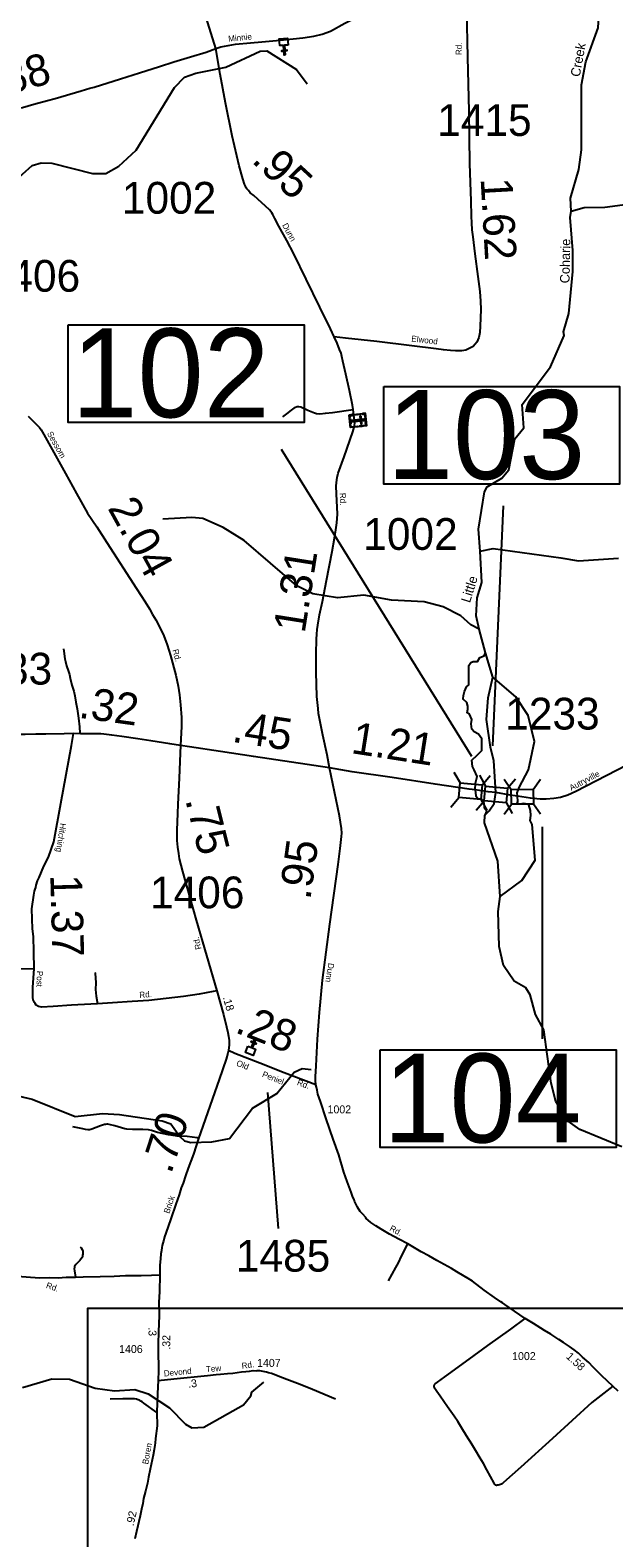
# Model space of a CAD drawing. Extents: x 2093524 to 2270757, y 289120 to 570408.
# Drawn here: x 2130594 to 2139794, y 449270 to 473012 of the extents above; entities that cross this region are included whole.
import ezdxf

# ---------------------------------------------------------------- set-up
doc = ezdxf.new("R2010")
doc.units = 0
for name, color, linetype in [('Exist Cultural Cemetery CELL', 7, 'Continuous'), ('Exist Cultural Church CELL', 7, 'Continuous'), ('Exist Hydrographic Creek Single Shore', 7, 'Continuous'), ('Exist Hydrographic Creek Single Shore Label', 7, 'Continuous'), ('Exist Hydrographic Misc Water Feature', 7, 'Continuous'), ('Exist Road Non-System Type 51', 7, 'Continuous'), ('Exist Road Secondary Mileage Hundredths English Label', 7, 'Continuous'), ('Exist Road Secondary Structure Standard Bridge CELL', 7, 'Continuous'), ('Exist Road Secondary Structure Standard Bridge Number Label', 7, 'Continuous'), ('Exist Road Secondary Type 51 Attributed', 7, 'Continuous'), ('Exist Road Secondary Type 51 Label', 7, 'Continuous'), ('Exist Road Secondary Type 51 Number Label', 7, 'Continuous'), ('Map Preparation Inset Cut Line', 7, 'Continuous')]:
    doc.layers.add(name, color=color, linetype=linetype)

msp = doc.modelspace()

# ---------------------------------------------------------------- linework, layer by layer
at = {"layer": 'Exist Cultural Cemetery CELL'}
for points in [[(2135873, 466979), (2135895, 466781), (2135642, 466753), (2135620, 466951)], [(2135623, 466918), (2135635, 466919), (2135632, 466941), (2135673, 466946), (2135671, 466957), (2135620, 466951)], [(2135637, 466895), (2135647, 466811), (2135635, 466810), (2135626, 466894)], [(2135638, 466786), (2135649, 466787), (2135652, 466766), (2135692, 466770), (2135693, 466759), (2135642, 466753)], [(2135856, 466867), (2135854, 466886), (2135652, 466864), (2135654, 466845)], [(2135689, 466959), (2135732, 466964), (2135733, 466952), (2135690, 466947)], [(2135712, 466772), (2135755, 466777), (2135756, 466766), (2135713, 466761)], [(2135756, 466966), (2135799, 466971), (2135800, 466960), (2135757, 466955)], [(2135778, 466780), (2135821, 466784), (2135822, 466773), (2135779, 466768)], [(2135810, 466931), (2135791, 466929), (2135804, 466812), (2135823, 466814)], [(2135830, 466974), (2135831, 466963), (2135863, 466967), (2135867, 466926), (2135878, 466927), (2135873, 466979)], [(2135852, 466776), (2135850, 466788), (2135882, 466791), (2135878, 466831), (2135889, 466833), (2135895, 466781)], [(2135881, 466905), (2135887, 466854), (2135875, 466853), (2135870, 466904)]]:
    msp.add_lwpolyline(points, close=True, dxfattribs=at)
at = {"layer": 'Exist Cultural Church CELL'}
for points in [[(2134659, 472777), (2134602, 472773), (2134607, 472697), (2134639, 472700), (2134640, 472684), (2134608, 472681), (2134612, 472621), (2134596, 472620), (2134592, 472680), (2134560, 472678), (2134559, 472694), (2134591, 472696), (2134586, 472772), (2134528, 472769), (2134521, 472875), (2134652, 472883)], [(2134027, 457013), (2134080, 456992), (2134108, 457063), (2134078, 457074), (2134084, 457089), (2134113, 457077), (2134136, 457133), (2134151, 457127), (2134128, 457071), (2134158, 457060), (2134152, 457045), (2134122, 457057), (2134094, 456986), (2134148, 456964), (2134109, 456866), (2133987, 456914)]]:
    msp.add_lwpolyline(points, close=True, dxfattribs=at)
at = {"layer": 'Exist Hydrographic Creek Single Shore'}
for points in [[(2139119, 470161), (2139110, 470368), (2139241, 470818), (2139281, 471129), (2139285, 472152), (2139350, 472512), (2139548, 473046), (2139563, 473321), (2139335, 474103), (2139348, 474412)], [(2137685, 464807), (2137658, 465155), (2137756, 465740), (2137797, 465821), (2138030, 465958), (2138137, 466090), (2138235, 466574), (2138376, 466751), (2138349, 467116), (2138797, 467711), (2139011, 468202), (2139002, 468261), (2139084, 468551), (2139148, 469213), (2139147, 469544), (2139103, 470060), (2139119, 470161)], [(2137673, 463580), (2137622, 463791), (2137638, 464073), (2137712, 464314), (2137685, 464807)], [(2137886, 462825), (2137769, 463208), (2137673, 463580)], [(2137605, 461048), (2137613, 461155), (2137640, 461259), (2137592, 461364), (2137564, 461419), (2137553, 461516), (2137637, 461593), (2137713, 461669), (2137713, 461763), (2137713, 461850), (2137661, 461926), (2137592, 461964), (2137553, 462003), (2137547, 462089), (2137553, 462155), (2137519, 462242), (2137484, 462260), (2137491, 462319), (2137491, 462367), (2137474, 462423), (2137425, 462471), (2137418, 462482), (2137425, 462537), (2137442, 462596), (2137470, 462673), (2137508, 462701), (2137508, 462794), (2137508, 462826), (2137508, 462947), (2137508, 463006), (2137540, 463055), (2137578, 463072), (2137644, 463072), (2137682, 463131), (2137748, 463159), (2137769, 463208)], [(2137935, 461005), (2137900, 461506), (2137847, 461720), (2137788, 462157), (2137811, 462498), (2137886, 462825)], [(2138275, 460948), (2138269, 461000), (2138301, 461084), (2138446, 461362), (2138543, 461811), (2138441, 462220), (2138250, 462513), (2137886, 462825)], [(2137605, 461048), (2137616, 460954), (2137654, 460905), (2137710, 460905), (2137738, 460860), (2137748, 460801), (2137748, 460773), (2137769, 460745), (2137786, 460714), (2137762, 460648)], [(2138000, 459370), (2137963, 459927), (2137757, 460532), (2137762, 460648), (2137828, 460719), (2137909, 460834), (2137935, 461005)], [(2138000, 459370), (2138344, 459619), (2138551, 459942), (2138507, 460501), (2138474, 460567), (2138484, 460643), (2138479, 460725), (2138453, 460811), (2138430, 460824), (2138377, 460834), (2138311, 460824), (2138269, 460834), (2138278, 460863), (2138275, 460948)], [(2139917, 455426), (2139258, 455698), (2139074, 455833), (2138881, 456139), (2138805, 456429), (2138692, 457271), (2138558, 457513), (2138474, 457820), (2138406, 457930), (2138223, 458035), (2138055, 458284), (2137987, 458584), (2137972, 459133), (2138000, 459370)]]:
    msp.add_lwpolyline(points, dxfattribs=at)
at = {"layer": 'Exist Hydrographic Misc Water Feature'}
for points in [[(2127391, 469841), (2127524, 469983), (2127914, 470179), (2128796, 470506), (2129453, 470627), (2130129, 470564), (2130320, 470606), (2130627, 470882), (2130768, 470922), (2130935, 470915), (2131577, 470752), (2131785, 470754), (2131993, 470871), (2132267, 471122), (2132871, 472107), (2133028, 472274), (2133203, 472333), (2133678, 472429), (2134218, 472680), (2134326, 472688), (2134794, 472390), (2134962, 472167)], [(2139119, 470161), (2139327, 470219), (2139652, 470223), (2140601, 470351), (2141068, 470293), (2141292, 470337), (2141683, 470507), (2143281, 470813), (2143565, 470830), (2143714, 470889), (2144021, 471123), (2144354, 471309), (2145294, 471612), (2145643, 471838), (2146250, 472033), (2146342, 472041), (2146618, 471792), (2146701, 471810), (2146842, 471886), (2146975, 472044), (2147099, 472311), (2147198, 472394), (2147931, 472491), (2147982, 472478)], [(2137673, 463580), (2137540, 463648), (2137381, 463789), (2137105, 463929), (2136805, 464011), (2136289, 464034), (2135855, 464115), (2135439, 464071), (2135047, 464138), (2134796, 464261), (2133968, 464973), (2133634, 465180), (2133317, 465321), (2133142, 465337), (2132684, 465310)], [(2137685, 464807), (2137893, 464849), (2138960, 464703), (2139235, 464654), (2139868, 464697)], [(2128510, 455943), (2129991, 456258), (2130333, 456244), (2130625, 456176), (2131301, 455907), (2131734, 455950), (2132001, 455935), (2132676, 455836), (2132809, 455788), (2132952, 455588), (2133027, 455521), (2133127, 455496), (2133460, 455506), (2133735, 455559), (2134100, 456034), (2134482, 456270), (2134755, 456605), (2134880, 456662), (2135021, 456646)], [(2130471, 451639), (2130937, 451774), (2131212, 451768), (2131621, 451629), (2131921, 451587), (2132246, 451607), (2132454, 451540), (2132789, 451317), (2133040, 451059), (2133140, 451002), (2133332, 451011), (2133955, 451363), (2134071, 451505), (2134087, 451563), (2134278, 451724)]]:
    msp.add_lwpolyline(points, dxfattribs=at)
at = {"layer": 'Exist Road Non-System Type 51'}
msp.add_line((2130657, 458232), (2130187, 458223), dxfattribs=at)
for points in [[(2134579, 466924), (2134642, 466969), (2134715, 467029), (2134774, 467074), (2134802, 467086), (2134826, 467087), (2134862, 467082), (2134971, 467026), (2135076, 466988), (2135106, 466976), (2135160, 466968), (2135248, 466979), (2135358, 466992), (2135685, 467040)], [(2131118, 463272), (2131127, 463234), (2131141, 463113), (2131150, 463071), (2131169, 463003), (2131197, 462914), (2131214, 462864), (2131227, 462806), (2131252, 462697), (2131283, 462601), (2131297, 462530), (2131315, 462428), (2131335, 462326), (2131356, 462179), (2131371, 462043), (2131379, 461941)], [(2131614, 458171), (2131618, 458160), (2131627, 458010), (2131626, 457904), (2131634, 457802), (2131654, 457678)], [(2133249, 455560), (2133225, 455571), (2133070, 455588), (2132910, 455597), (2132772, 455616), (2132601, 455655), (2132504, 455685), (2132460, 455694), (2132372, 455702), (2132208, 455703), (2132116, 455705), (2132088, 455709), (2131929, 455757), (2131840, 455780), (2131820, 455783), (2131802, 455783), (2131784, 455781), (2131764, 455778), (2131734, 455770), (2131701, 455759), (2131568, 455704), (2131550, 455698), (2131532, 455696), (2131508, 455697), (2131468, 455702), (2131426, 455709), (2131265, 455740)], [(2131382, 453851), (2131400, 453837), (2131416, 453813), (2131425, 453786), (2131426, 453766), (2131424, 453739), (2131420, 453720), (2131417, 453701), (2131406, 453678), (2131393, 453659), (2131375, 453639), (2131349, 453611), (2131329, 453591), (2131313, 453573), (2131303, 453561), (2131295, 453545), (2131291, 453527), (2131290, 453506), (2131294, 453473), (2131307, 453375)], [(2136242, 453315), (2136359, 453525), (2136399, 453602), (2136447, 453704), (2136544, 453899)], [(2139776, 451660), (2139448, 451402), (2138826, 450834), (2138327, 450383), (2138056, 450142), (2138042, 450130), (2138033, 450123), (2138022, 450118), (2138008, 450112), (2137991, 450107), (2137968, 450100), (2137956, 450098), (2137949, 450097), (2137943, 450097), (2137935, 450098), (2137928, 450100), (2137919, 450109), (2137906, 450130), (2137789, 450341), (2137737, 450439), (2137686, 450527), (2137618, 450641), (2137556, 450745), (2137470, 450877), (2137399, 450997), (2137333, 451105), (2137277, 451187), (2137225, 451262), (2137173, 451332), (2137114, 451418), (2137056, 451500), (2137006, 451574), (2136982, 451604), (2136968, 451626), (2136965, 451637), (2136962, 451650), (2136963, 451666), (2136968, 451684), (2136977, 451694), (2137014, 451722), (2137189, 451847), (2137511, 452082), (2137805, 452298), (2138168, 452557), (2138398, 452727)], [(2135405, 451452), (2135045, 451604), (2134849, 451684), (2134680, 451749), (2134528, 451808), (2134466, 451830), (2134398, 451856), (2134352, 451869), (2134320, 451877), (2134292, 451885), (2134264, 451891), (2134238, 451894), (2134213, 451898), (2134188, 451900), (2134169, 451901)], [(2132593, 451246), (2132384, 451393), (2132358, 451411), (2132340, 451422), (2132323, 451433), (2132312, 451439), (2132298, 451445), (2132283, 451451), (2132269, 451454), (2132239, 451460), (2132217, 451460), (2132177, 451460), (2132057, 451457), (2131855, 451455)]]:
    msp.add_lwpolyline(points, dxfattribs=at)
at = {"layer": 'Exist Road Secondary Structure Standard Bridge CELL'}
for p, q in [((2137274, 461326), (2137371, 461157)), ((2137674, 461279), (2137771, 461109)), ((2137717, 461125), (2137843, 461274)), ((2138065, 461216), (2138177, 461056)), ((2138116, 461075), (2138242, 461223)), ((2138524, 461057), (2138636, 461218)), ((2137224, 460777), (2137350, 460926)), ((2137623, 460730), (2137749, 460878)), ((2137697, 460899), (2137794, 460730)), ((2138066, 460664), (2138178, 460825)), ((2138095, 460849), (2138192, 460679)), ((2138525, 460831), (2138637, 460671))]:
    msp.add_line(p, q, dxfattribs=at)
for points in [[(2137371, 461157), (2137717, 461126), (2137696, 460895), (2137350, 460926)], [(2137771, 461109), (2138116, 461076), (2138095, 460845), (2137749, 460878)], [(2138177, 461056), (2138524, 461058), (2138525, 460826), (2138178, 460825)]]:
    msp.add_lwpolyline(points, close=True, dxfattribs=at)
at = {"layer": 'Exist Road Secondary Structure Standard Bridge Number Label'}
for p, q in [((2137553, 461575), (2134553, 466410)), ((2137887, 461742), (2138054, 465521)), ((2138665, 460464), (2138665, 457130))]:
    msp.add_line(p, q, dxfattribs=at)
for points in [[(2131195, 468373), (2134910, 468373), (2134910, 466836), (2131195, 466836)], [(2136168, 467400), (2139884, 467400), (2139884, 465864), (2136168, 465864)], [(2136112, 456954), (2139828, 456954), (2139828, 455417), (2136112, 455417)]]:
    msp.add_lwpolyline(points, close=True, dxfattribs=at)
at = {"layer": 'Exist Road Secondary Type 51 Attributed'}
for points in [[(2133521, 472721), (2133598, 472747), (2133832, 472790), (2134067, 472814), (2134245, 472830), (2134534, 472854), (2134894, 472889), (2135063, 472918), (2135194, 472951), (2135326, 472998), (2135551, 473122), (2135866, 473280), (2136064, 473386), (2136161, 473438), (2136228, 473478), (2136335, 473546), (2136398, 473595), (2136488, 473665), (2136851, 473950), (2137040, 474102), (2137115, 474154), (2137209, 474219), (2137302, 474267), (2137409, 474321)], [(2133521, 472721), (2133211, 473721)], [(2137469, 473333), (2137486, 472585), (2137507, 471735), (2137520, 470905), (2137537, 470322), (2137544, 470082), (2137550, 469976), (2137553, 469866), (2137569, 469758), (2137602, 469487), (2137651, 469132), (2137680, 468896), (2137691, 468744), (2137696, 468615), (2137694, 468484), (2137689, 468348), (2137681, 468250), (2137665, 468170), (2137636, 468099), (2137609, 468065), (2137575, 468030), (2137532, 468009), (2137462, 467972), (2137395, 467964), (2137297, 467962), (2137221, 467969), (2137110, 467979), (2136994, 467996), (2136607, 468041), (2136058, 468108), (2135562, 468164), (2135388, 468184)], [(2129018, 471523), (2129144, 471554), (2129315, 471589), (2129461, 471612), (2129867, 471680), (2130063, 471716), (2130218, 471745), (2130364, 471776), (2130473, 471796), (2130652, 471844), (2130865, 471902), (2130988, 471935), (2131396, 472055), (2131535, 472096), (2131601, 472115), (2132018, 472247), (2132318, 472341), (2132631, 472438), (2132861, 472512), (2133123, 472593), (2133366, 472666), (2133521, 472721)], [(2135388, 468184), (2135326, 468309), (2135157, 468652), (2134942, 469091), (2134748, 469488), (2134638, 469699), (2134515, 469927), (2134451, 470044), (2134419, 470111), (2134401, 470135), (2134368, 470180), (2134121, 470409), (2134064, 470452), (2134034, 470487), (2134011, 470511), (2134001, 470527), (2133986, 470556), (2133972, 470586), (2133944, 470672), (2133888, 470873), (2133776, 471350), (2133674, 471866), (2133591, 472319), (2133521, 472721)], [(2135314, 461396), (2135274, 461599), (2135208, 461910), (2135150, 462197), (2135139, 462251), (2135131, 462332), (2135113, 462520), (2135100, 462900), (2135100, 463190), (2135107, 463420), (2135112, 463502), (2135120, 463574), (2135129, 463643), (2135156, 463807), (2135200, 464016), (2135265, 464345), (2135356, 464803), (2135392, 465012), (2135413, 465142), (2135427, 465253), (2135436, 465389), (2135424, 465711), (2135419, 465831), (2135420, 465891), (2135432, 465969), (2135447, 466037), (2135542, 466295), (2135682, 466686), (2135701, 466762), (2135709, 466825), (2135685, 467040), (2135674, 467106), (2135625, 467337), (2135570, 467594), (2135524, 467801), (2135508, 467873), (2135497, 467924), (2135472, 467984), (2135432, 468085), (2135388, 468184)], [(2130561, 466935), (2130665, 466834), (2130742, 466755), (2130767, 466716), (2130810, 466646), (2130914, 466458), (2131151, 466033), (2131325, 465717), (2131497, 465406), (2131646, 465189), (2131801, 464944), (2132269, 464221), (2132407, 464008), (2132474, 463897), (2132523, 463812), (2132573, 463727), (2132642, 463595), (2132700, 463476), (2132753, 463331), (2132808, 463164), (2132891, 462856), (2132928, 462680), (2132947, 462545), (2132966, 462389), (2132980, 462187), (2132981, 462045), (2132963, 461745)], [(2141370, 462131), (2141255, 462079), (2141166, 462039), (2141057, 461981), (2140914, 461904), (2140811, 461858), (2139193, 461023), (2139069, 460966), (2138950, 460928), (2138845, 460912), (2138727, 460902), (2138630, 460904), (2138480, 460918), (2138275, 460948)], [(2131277, 461935), (2131128, 461932), (2130839, 461926), (2130686, 461925), (2130513, 461923), (2130141, 461919), (2130013, 461917), (2129913, 461907), (2129839, 461894), (2129763, 461881), (2129641, 461845), (2129591, 461829), (2129447, 461761), (2129351, 461706), (2129027, 461529), (2128855, 461431), (2128704, 461345), (2128626, 461300), (2128545, 461257), (2128393, 461184), (2128094, 461076)], [(2133534, 457882), (2133480, 457875), (2133259, 457834), (2133010, 457795), (2132465, 457734), (2132203, 457715), (2131890, 457693), (2131654, 457678), (2131548, 457674), (2131245, 457656), (2130959, 457636), (2130773, 457625), (2130754, 457630), (2130724, 457637), (2130691, 457659), (2130672, 457684), (2130660, 457699), (2130643, 457744), (2130634, 457781), (2130637, 457944), (2130657, 458232), (2130654, 458499), (2130646, 458741), (2130632, 458863), (2130623, 459174), (2130651, 459393), (2130662, 459451), (2130674, 459487), (2130685, 459512), (2130690, 459548), (2130712, 459615), (2130737, 459670), (2130809, 459845), (2130882, 459989), (2130967, 460232), (2131079, 460833), (2131247, 461745), (2131277, 461935)], [(2132963, 461745), (2132795, 461772), (2132498, 461820), (2132290, 461853), (2132039, 461888), (2131881, 461909), (2131757, 461927), (2131708, 461930), (2131609, 461932), (2131386, 461933), (2131277, 461935)], [(2132963, 461745), (2132958, 461627), (2132941, 461235), (2132921, 460826), (2132915, 460676), (2132904, 460412), (2132906, 460254), (2132917, 460149), (2132931, 460048), (2132945, 459964), (2132996, 459761), (2133117, 459335), (2133213, 458995), (2133534, 457882)], [(2135314, 461396), (2134112, 461572), (2133593, 461652), (2133103, 461726), (2132963, 461745)], [(2135096, 456405), (2135089, 456473), (2135091, 456529), (2135102, 456701), (2135122, 457124), (2135153, 457542), (2135203, 458051), (2135317, 458934), (2135447, 459872), (2135478, 460123), (2135500, 460312), (2135505, 460368), (2135501, 460440), (2135471, 460639), (2135314, 461396)], [(2137605, 461048), (2137514, 461060), (2136975, 461137), (2136299, 461242), (2135671, 461335), (2135314, 461396)], [(2137935, 461005), (2137812, 461019), (2137605, 461048)], [(2138275, 460948), (2138157, 460966), (2137935, 461005)], [(2133534, 457882), (2133640, 457514), (2133690, 457317), (2133711, 457229), (2133721, 457170), (2133728, 457102), (2133731, 457032), (2133719, 456947)], [(2133719, 456947), (2133712, 456905), (2133684, 456809), (2133574, 456487), (2133249, 455560), (2133169, 455313), (2133086, 455093), (2133042, 454970), (2133006, 454858), (2132976, 454782), (2132940, 454671), (2132889, 454523), (2132813, 454294), (2132734, 454067), (2132714, 454009), (2132697, 453943), (2132686, 453910), (2132676, 453876), (2132667, 453841), (2132663, 453794), (2132655, 453744), (2132646, 453666), (2132638, 453566), (2132638, 453414)], [(2135096, 456405), (2134598, 456591), (2134215, 456743), (2133820, 456897), (2133719, 456947)], [(2139861, 451580), (2139776, 451660), (2139605, 451824), (2139501, 451928), (2139469, 451958), (2139397, 452029), (2139300, 452118), (2139237, 452176), (2139166, 452233), (2139096, 452285), (2139000, 452348), (2138924, 452395), (2138799, 452476), (2138700, 452538), (2138529, 452646), (2138398, 452727), (2138225, 452840), (2138073, 452944), (2138036, 452970), (2138014, 452989), (2137914, 453056), (2137750, 453172), (2137564, 453310), (2137496, 453352), (2137432, 453390), (2137320, 453461), (2137237, 453511), (2137006, 453640), (2136879, 453710), (2136758, 453774), (2136544, 453899), (2136402, 453976), (2136260, 454053), (2136124, 454132), (2136041, 454184), (2135962, 454237), (2135923, 454271), (2135892, 454301), (2135885, 454317), (2135835, 454366), (2135797, 454409), (2135755, 454476), (2135734, 454519), (2135704, 454574), (2135699, 454596), (2135678, 454637), (2135652, 454716), (2135588, 454884), (2135538, 455031), (2135460, 455301), (2135369, 455550), (2135259, 455870), (2135171, 456140), (2135129, 456258), (2135116, 456319), (2135105, 456369), (2135096, 456405)], [(2130251, 453401), (2130739, 453364), (2130892, 453371), (2131034, 453367), (2131163, 453375), (2131307, 453375), (2131430, 453379), (2131697, 453386), (2131917, 453392), (2132098, 453400), (2132346, 453400), (2132506, 453408), (2132638, 453414)], [(2132638, 453414), (2132635, 453151), (2132623, 452978), (2132625, 452766), (2132617, 452520), (2132614, 452318), (2132612, 452112), (2132617, 452034), (2132616, 451904), (2132612, 451749)], [(2132612, 451749), (2132857, 451776), (2133018, 451792), (2133232, 451813), (2133388, 451829), (2133524, 451841), (2133593, 451848), (2133705, 451858), (2133788, 451866), (2133923, 451882), (2133993, 451889), (2134050, 451897), (2134110, 451903), (2134169, 451901)], [(2132612, 451749), (2132601, 451546), (2132593, 451246), (2132595, 451035), (2132570, 450834), (2132563, 450760), (2132559, 450728), (2132548, 450663), (2132531, 450573), (2132487, 450354), (2132461, 450224), (2132441, 450129), (2132410, 450006), (2132382, 449889), (2132369, 449810), (2132350, 449722), (2132326, 449617), (2132270, 449370), (2132245, 449256)]]:
    msp.add_lwpolyline(points, dxfattribs=at)
at = {"layer": 'Exist Road Secondary Type 51 Number Label'}
msp.add_line((2134337, 456283), (2134502, 454142), dxfattribs=at)
at = {"layer": 'Map Preparation Inset Cut Line'}
msp.add_lwpolyline([(2140286, 472733), (2158150, 472733), (2158150, 452888), (2152511, 452888), (2152511, 433130), (2131504, 433130), (2131504, 452888), (2140286, 452888)], close=True, dxfattribs=at)

# ---------------------------------------------------------------- texts
at = {"layer": 'Exist Hydrographic Creek Single Shore Label'}
for s, rotation, p in [('Creek', 79.7513, (2139256, 472268)), ('Coharie', 88.8517, (2139094, 469024)), ('Little', 72.8326, (2137525, 463985))]:
    msp.add_text(s, height=150, rotation=rotation, dxfattribs=at).set_placement(p)
at = {"layer": 'Exist Road Secondary Mileage Hundredths English Label'}
for s, height, rotation, p in [('.88', 500, 15.1437, (2130056, 471944)), ('.95', 500, 317.224, (2134069, 470943)), ('1.62', 500, 273.1841, (2137693, 470675)), ('2.04', 500, 298.8288, (2131808, 465487)), ('1.31', 500, 80.9682, (2134920, 463504)), ('.32', 500, 352.1412, (2131346, 462186)), ('.45', 500, 351.1934, (2133762, 461807)), ('1.21', 500, 351.1269, (2135638, 461629)), ('.75', 500, 284.0362, (2133037, 460892)), ('.95', 500, 82.0557, (2135009, 459307)), ('1.37', 500, 271.5622, (2130911, 459711)), ('.18', 125, 286.1509, (2133629, 457778)), ('.28', 500, 338.3873, (2133804, 457236)), ('.70', 500, 71.9241, (2132814, 454987)), ('.3', 125, 270.3819, (2132459, 452587)), ('.32', 125, 89.3965, (2132801, 452232)), ('1.58', 125, 317.2769, (2139031, 452112)), ('.3', 125, 6.2016, (2133090, 451632)), ('.92', 125, 77.2899, (2132224, 449451))]:
    msp.add_text(s, height=height, rotation=rotation, dxfattribs=at).set_placement(p)
at = {"layer": 'Exist Road Secondary Structure Standard Bridge Number Label'}
for s, p in [('102', (2131245, 466915)), ('103', (2136218, 465943)), ('104', (2136162, 455496))]:
    msp.add_text(s, height=1400, dxfattribs=at).set_placement(p)
at = {"layer": 'Exist Road Secondary Type 51 Label'}
for s, rotation, p in [('Minnie', 5.6768, (2133720, 472829)), ('Rd.', 89.8047, (2137396, 472620)), ('Dunn', 298.3711, (2134563, 469941)), ('Elwood', 353.2523, (2136598, 468110)), ('Sessom', 299.2146, (2130857, 466660)), ('Rd.', 272.044, (2135473, 465724)), ('Rd.', 285.2345, (2132835, 463250)), ('Autryville', 27.4512, (2139122, 461033)), ('Hitching', 261.3525, (2131069, 460529)), ('Rd.', 103.0763, (2133294, 458546)), ('Dunn', 261.1977, (2135293, 458328)), ('Post', 268.3823, (2130701, 458200)), ('Rd.', 4.0765, (2132318, 457772)), ('Old', 338.7082, (2133835, 456709)), ('Peniel', 338.3873, (2134242, 456534)), ('Rd.', 339.541, (2134792, 456406)), ('Brick', 71.5751, (2132786, 454369)), ('Rd.', 331.3972, (2136250, 454115)), ('Rd.', 341.3037, (2130837, 453208)), ('Rd.', 8.1781, (2133934, 451930)), ('Devond', 5.8303, (2132706, 451810)), ('Tew', 5.1962, (2133369, 451877)), ('Boren', 79.3841, (2132453, 450422))]:
    msp.add_text(s, height=95, rotation=rotation, dxfattribs=at).set_placement(p)
at = {"layer": 'Exist Road Secondary Type 51 Number Label'}
for s, height, p in [('1415', 500, (2137010, 471346)), ('1002', 500, (2132040, 470122)), ('1406', 500, (2129895, 468893)), ('1002', 500, (2135844, 464828)), ('1233', 500, (2129453, 462707)), ('1233', 500, (2138082, 461999)), ('1406', 500, (2132484, 459184)), ('1002', 125, (2135281, 455955)), ('1485', 500, (2133837, 453463)), ('1406', 125, (2131996, 452181)), ('1407', 125, (2134170, 451963)), ('1002', 125, (2138190, 452070))]:
    msp.add_text(s, height=height, dxfattribs=at).set_placement(p)

doc.saveas('drawing.dxf')
